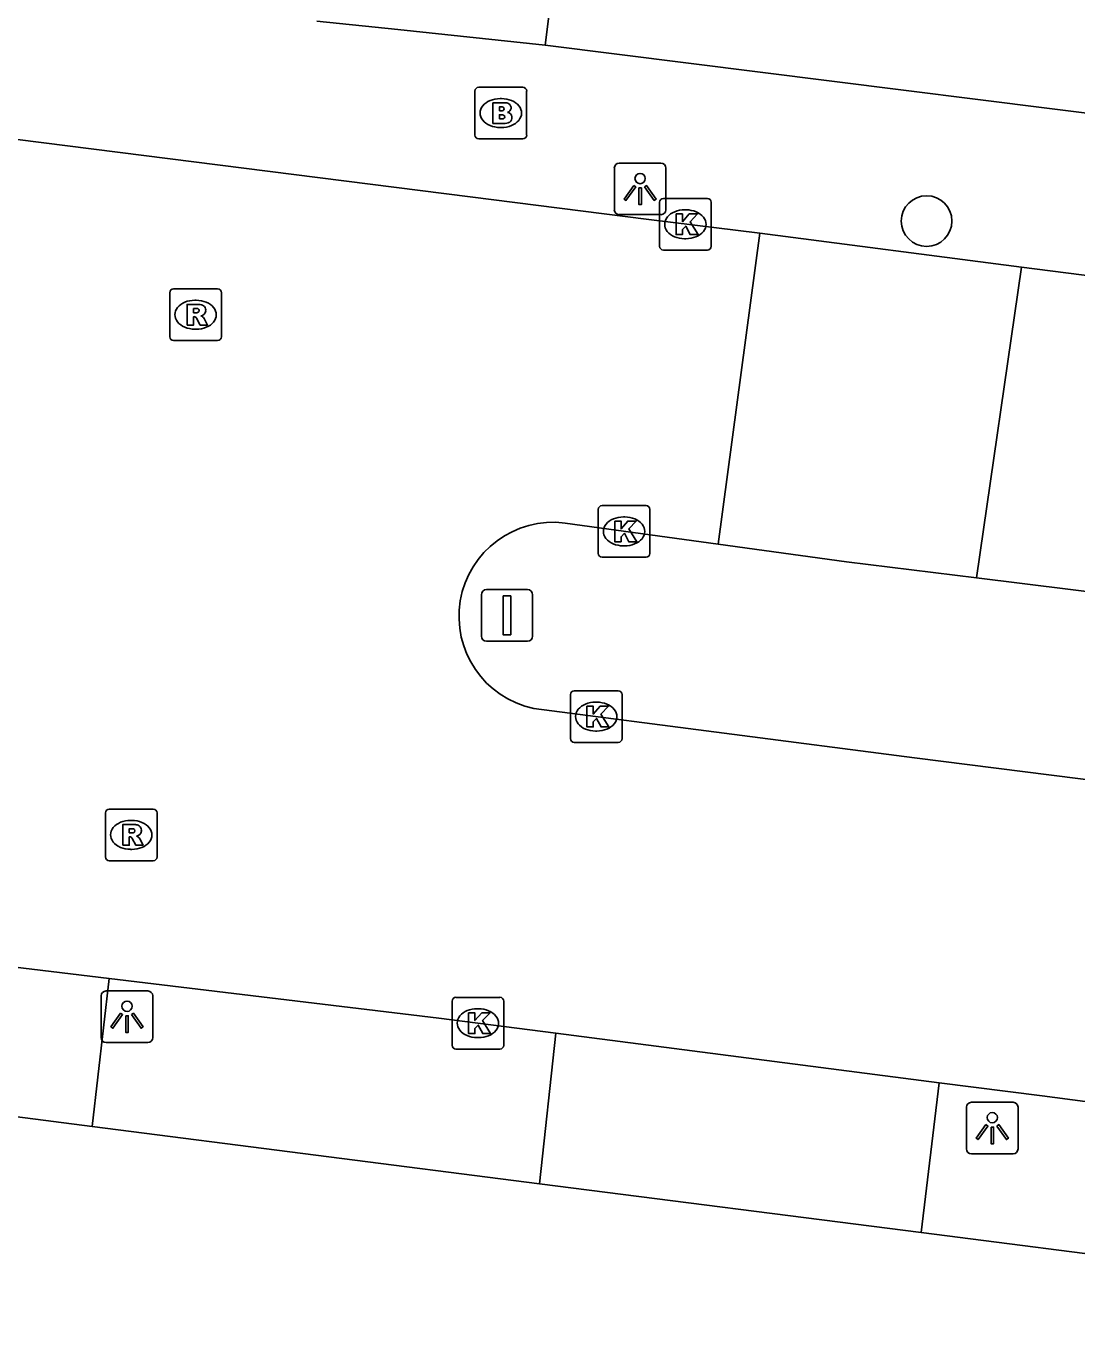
# Model space of a CAD drawing. Extents: x 161258 to 161838, y 380836 to 381727.
# Drawn here: x 161621.14 to 161641.47, y 381335.59 to 381360.93 of the extents above; entities that cross this region are included whole.
import ezdxf

# ---------------------------------------------------------------- set-up
doc = ezdxf.new("R2010")
doc.units = 0
for name, color, linetype in [('IMGEO_Boom', 7, 'Continuous'), ('IMGEO_Brandkraan', 7, 'Continuous'), ('IMGEO_Kolk', 7, 'Continuous'), ('IMGEO_Lichtpunt', 7, 'Continuous'), ('IMGEO_Rijbaan_lokaal_open', 7, 'Continuous'), ('IMGEO_Rioolput', 7, 'Continuous'), ('IMGEO_Verkeersbordpaal', 7, 'Continuous'), ('IMGEO_Voetpad_open', 7, 'Continuous')]:
    doc.layers.add(name, color=color, linetype=linetype)

msp = doc.modelspace()

# ---------------------------------------------------------------- linework, layer by layer
at = {"layer": 'IMGEO_Boom'}
msp.add_circle((161638.562, 381357.157), 0.489, dxfattribs=at)
at = {"layer": 'IMGEO_Brandkraan'}
for p, q in [((161629.822, 381358.821), (161629.822, 381359.673)), ((161629.897, 381359.747), (161630.749, 381359.747)), ((161630.823, 381359.673), (161630.823, 381358.821)), ((161630.31, 381359.527), (161630.335, 381359.527)), ((161630.333, 381358.967), (161630.308, 381358.967)), ((161630.749, 381358.747), (161629.897, 381358.747))]:
    msp.add_line(p, q, dxfattribs=at)
for points in [[(161629.822, 381358.821), (161629.822, 381359.673)], [(161629.897, 381359.747), (161630.749, 381359.747)], [(161630.823, 381359.673), (161630.823, 381358.821)], [(161630.17, 381359.447), (161630.17, 381359.047), (161630.383, 381359.047)], [(161630.401, 381359.447), (161630.17, 381359.447)], [(161630.349, 381359.366), (161630.295, 381359.366), (161630.295, 381359.29)], [(161630.295, 381359.29), (161630.348, 381359.29)], [(161630.357, 381359.214), (161630.295, 381359.214), (161630.295, 381359.133)], [(161630.295, 381359.133), (161630.357, 381359.133)], [(161630.749, 381358.747), (161629.897, 381358.747)]]:
    msp.add_lwpolyline(points, dxfattribs=at)
for centre, radius, start, end in [((161629.899, 381359.671), 0.0765, 91.552, 178.448), ((161629.899, 381359.671), 0.0765, 91.552, 178.448), ((161630.747, 381359.671), 0.0765, 1.552, 88.448), ((161630.747, 381359.671), 0.0765, 1.552, 88.448), ((161630.35, 381359.328), 0.0379, 267.8285, 90.9355), ((161630.405, 381359.302), 0.145, 59.4692, 91.5367), ((161630.43, 381359.349), 0.0922, 285.5137, 58.1501), ((161630.358, 381359.173), 0.0404, 269.8759, 90.5077), ((161630.389, 381359.298), 0.251, 268.6676, 293.5347), ((161630.435, 381359.157), 0.105, 301.3115, 78.989), ((161629.899, 381358.823), 0.0765, 181.552, 268.448), ((161629.899, 381358.823), 0.0765, 181.552, 268.448), ((161630.747, 381358.823), 0.0765, 271.552, 358.448), ((161630.747, 381358.823), 0.0765, 271.552, 358.448)]:
    msp.add_arc(centre, radius, start, end, dxfattribs=at)
for centre, major_axis, ratio, start_param, end_param in [((161630.309, 381359.247), (-0.387, 0.002), 0.722429, 4.712389, 7.853982), ((161630.334, 381359.247), (-0.39, 0.002), 0.717154, 1.570796, 4.712389)]:
    msp.add_ellipse(centre, major_axis=major_axis, ratio=ratio, start_param=start_param, end_param=end_param, dxfattribs=at)
at = {"layer": 'IMGEO_Kolk'}
for p, q in [((161633.394, 381356.669), (161633.394, 381357.521)), ((161633.469, 381357.595), (161634.321, 381357.595)), ((161634.395, 381357.521), (161634.395, 381356.669)), ((161633.882, 381357.375), (161633.907, 381357.375)), ((161633.905, 381356.815), (161633.88, 381356.815)), ((161634.321, 381356.595), (161633.469, 381356.595)), ((161632.207, 381350.726), (161632.207, 381351.578)), ((161632.282, 381351.652), (161633.134, 381351.652)), ((161632.695, 381351.432), (161632.72, 381351.432)), ((161633.208, 381351.578), (161633.208, 381350.726)), ((161632.718, 381350.872), (161632.693, 381350.872)), ((161633.134, 381350.652), (161632.282, 381350.652)), ((161631.669, 381347.142), (161631.669, 381347.994)), ((161631.744, 381348.068), (161632.596, 381348.068)), ((161632.67, 381347.994), (161632.67, 381347.142)), ((161632.157, 381347.848), (161632.182, 381347.848)), ((161632.18, 381347.288), (161632.155, 381347.288)), ((161632.596, 381347.068), (161631.744, 381347.068)), ((161629.379, 381341.209), (161629.379, 381342.061)), ((161629.454, 381342.135), (161630.306, 381342.135)), ((161630.38, 381342.061), (161630.38, 381341.209)), ((161629.867, 381341.915), (161629.892, 381341.915)), ((161629.89, 381341.355), (161629.865, 381341.355)), ((161630.306, 381341.135), (161629.454, 381341.135))]:
    msp.add_line(p, q, dxfattribs=at)
for points in [[(161633.394, 381356.669), (161633.394, 381357.521)], [(161633.469, 381357.595), (161634.321, 381357.595)], [(161634.395, 381357.521), (161634.395, 381356.669)], [(161633.715, 381357.295), (161633.838, 381357.295), (161633.838, 381357.144), (161633.968, 381357.295), (161634.132, 381357.295), (161633.986, 381357.144), (161634.139, 381356.895), (161633.987, 381356.895), (161633.902, 381357.059), (161633.838, 381356.992), (161633.838, 381356.895), (161633.715, 381356.895), (161633.715, 381357.295)], [(161634.321, 381356.595), (161633.469, 381356.595)], [(161632.207, 381350.726), (161632.207, 381351.578)], [(161632.282, 381351.652), (161633.134, 381351.652)], [(161633.208, 381351.578), (161633.208, 381350.726)], [(161632.528, 381351.352), (161632.651, 381351.352), (161632.651, 381351.201), (161632.781, 381351.352), (161632.945, 381351.352), (161632.799, 381351.201), (161632.952, 381350.952), (161632.8, 381350.952), (161632.715, 381351.116), (161632.651, 381351.049), (161632.651, 381350.952), (161632.528, 381350.952), (161632.528, 381351.352)], [(161633.134, 381350.652), (161632.282, 381350.652)], [(161631.669, 381347.142), (161631.669, 381347.994)], [(161631.744, 381348.068), (161632.596, 381348.068)], [(161632.67, 381347.994), (161632.67, 381347.142)], [(161631.99, 381347.768), (161632.113, 381347.768), (161632.113, 381347.617), (161632.243, 381347.768), (161632.407, 381347.768), (161632.261, 381347.617), (161632.414, 381347.368), (161632.262, 381347.368), (161632.177, 381347.532), (161632.113, 381347.465), (161632.113, 381347.368), (161631.99, 381347.368), (161631.99, 381347.768)], [(161632.596, 381347.068), (161631.744, 381347.068)], [(161629.379, 381341.209), (161629.379, 381342.061)], [(161629.454, 381342.135), (161630.306, 381342.135)], [(161630.38, 381342.061), (161630.38, 381341.209)], [(161629.7, 381341.835), (161629.823, 381341.835), (161629.823, 381341.684), (161629.953, 381341.835), (161630.117, 381341.835), (161629.971, 381341.684), (161630.124, 381341.435), (161629.972, 381341.435), (161629.887, 381341.599), (161629.823, 381341.532), (161629.823, 381341.435), (161629.7, 381341.435), (161629.7, 381341.835)], [(161630.306, 381341.135), (161629.454, 381341.135)]]:
    msp.add_lwpolyline(points, dxfattribs=at)
for centre, start, end in [((161633.471, 381357.519), 91.552, 178.448), ((161633.471, 381357.519), 91.552, 178.448), ((161634.319, 381357.519), 1.552, 88.448), ((161634.319, 381357.519), 1.552, 88.448), ((161633.471, 381356.671), 181.552, 268.448), ((161633.471, 381356.671), 181.552, 268.448), ((161634.319, 381356.671), 271.552, 358.448), ((161634.319, 381356.671), 271.552, 358.448), ((161632.284, 381351.576), 91.552, 178.448), ((161632.284, 381351.576), 91.552, 178.448), ((161633.132, 381351.576), 1.552, 88.448), ((161633.132, 381351.576), 1.552, 88.448), ((161632.284, 381350.728), 181.552, 268.448), ((161632.284, 381350.728), 181.552, 268.448), ((161633.132, 381350.728), 271.552, 358.448), ((161633.132, 381350.728), 271.552, 358.448), ((161631.746, 381347.992), 91.552, 178.448), ((161631.746, 381347.992), 91.552, 178.448), ((161632.594, 381347.992), 1.552, 88.448), ((161632.594, 381347.992), 1.552, 88.448), ((161631.746, 381347.144), 181.552, 268.448), ((161631.746, 381347.144), 181.552, 268.448), ((161632.594, 381347.144), 271.552, 358.448), ((161632.594, 381347.144), 271.552, 358.448), ((161629.456, 381342.059), 91.552, 178.448), ((161629.456, 381342.059), 91.552, 178.448), ((161630.304, 381342.059), 1.552, 88.448), ((161630.304, 381342.059), 1.552, 88.448), ((161629.456, 381341.211), 181.552, 268.448), ((161629.456, 381341.211), 181.552, 268.448), ((161630.304, 381341.211), 271.552, 358.448), ((161630.304, 381341.211), 271.552, 358.448)]:
    msp.add_arc(centre, 0.0765, start, end, dxfattribs=at)
for centre, major_axis, ratio, start_param, end_param in [((161633.881, 381357.095), (-0.387, 0.002), 0.722429, 4.712389, 7.853982), ((161633.906, 381357.095), (-0.39, 0.002), 0.717154, 1.570796, 4.712389), ((161632.694, 381351.152), (-0.387, 0.002), 0.722429, 4.712389, 7.853982), ((161632.719, 381351.152), (-0.39, 0.002), 0.717154, 1.570796, 4.712389), ((161632.156, 381347.568), (-0.387, 0.002), 0.722429, 4.712389, 7.853982), ((161632.181, 381347.568), (-0.39, 0.002), 0.717154, 1.570796, 4.712389), ((161629.866, 381341.635), (-0.387, 0.002), 0.722429, 4.712389, 7.853982), ((161629.891, 381341.635), (-0.39, 0.002), 0.717154, 1.570796, 4.712389)]:
    msp.add_ellipse(centre, major_axis=major_axis, ratio=ratio, start_param=start_param, end_param=end_param, dxfattribs=at)
at = {"layer": 'IMGEO_Lichtpunt'}
for p, q in [((161633.422, 381358.277), (161632.614, 381358.277)), ((161633.422, 381358.277), (161632.614, 381358.277)), ((161632.52, 381358.182), (161632.52, 381357.375)), ((161632.52, 381358.182), (161632.52, 381357.375)), ((161633.516, 381357.375), (161633.516, 381358.182)), ((161633.516, 381357.375), (161633.516, 381358.182)), ((161632.614, 381357.281), (161633.422, 381357.281)), ((161632.614, 381357.281), (161633.422, 381357.281)), ((161622.591, 381342.164), (161622.591, 381341.357)), ((161622.591, 381342.164), (161622.591, 381341.357)), ((161623.493, 381342.259), (161622.685, 381342.259)), ((161623.493, 381342.259), (161622.685, 381342.259)), ((161623.587, 381341.357), (161623.587, 381342.164)), ((161623.587, 381341.357), (161623.587, 381342.164)), ((161622.685, 381341.263), (161623.493, 381341.263)), ((161622.685, 381341.263), (161623.493, 381341.263)), ((161640.237, 381340.104), (161639.429, 381340.104)), ((161640.237, 381340.104), (161639.429, 381340.104)), ((161639.335, 381340.009), (161639.335, 381339.202)), ((161639.335, 381340.009), (161639.335, 381339.202)), ((161640.331, 381339.202), (161640.331, 381340.009)), ((161640.331, 381339.202), (161640.331, 381340.009)), ((161639.429, 381339.108), (161640.237, 381339.108)), ((161639.429, 381339.108), (161640.237, 381339.108))]:
    msp.add_line(p, q, dxfattribs=at)
for points in [[(161632.894, 381357.846), (161632.933, 381357.818), (161632.745, 381357.556), (161632.707, 381357.583), (161632.894, 381357.846)], [(161632.996, 381357.798), (161633.043, 381357.798), (161633.043, 381357.476), (161632.996, 381357.476), (161632.996, 381357.798)], [(161633.106, 381357.818), (161633.144, 381357.845), (161633.331, 381357.583), (161633.292, 381357.555), (161633.106, 381357.818)], [(161622.965, 381341.828), (161623.004, 381341.8), (161622.816, 381341.538), (161622.778, 381341.565), (161622.965, 381341.828)], [(161623.177, 381341.8), (161623.215, 381341.827), (161623.402, 381341.565), (161623.363, 381341.537), (161623.177, 381341.8)], [(161623.067, 381341.78), (161623.114, 381341.78), (161623.114, 381341.458), (161623.067, 381341.458), (161623.067, 381341.78)], [(161639.709, 381339.673), (161639.748, 381339.645), (161639.56, 381339.383), (161639.522, 381339.41), (161639.709, 381339.673)], [(161639.811, 381339.625), (161639.858, 381339.625), (161639.858, 381339.303), (161639.811, 381339.303), (161639.811, 381339.625)], [(161639.921, 381339.645), (161639.959, 381339.672), (161640.146, 381339.41), (161640.107, 381339.382), (161639.921, 381339.645)]]:
    msp.add_lwpolyline(points, dxfattribs=at)
for centre in [(161633.019, 381357.98), (161623.09, 381341.962), (161639.834, 381339.807)]:
    msp.add_circle(centre, 0.0994, dxfattribs=at)
for centre, start, end in [((161632.614, 381358.182), 90, 180), ((161632.614, 381358.182), 90, 180), ((161633.422, 381358.182), 0, 90), ((161633.422, 381358.182), 0, 90), ((161632.614, 381357.375), 180, 270), ((161632.614, 381357.375), 180, 270), ((161633.422, 381357.375), 270, 0), ((161633.422, 381357.375), 270, 360), ((161622.685, 381342.164), 90, 180), ((161622.685, 381342.164), 90, 180), ((161623.493, 381342.164), 0, 90), ((161623.493, 381342.164), 0, 90), ((161622.685, 381341.357), 180, 270), ((161622.685, 381341.357), 180, 270), ((161623.493, 381341.357), 270, 0), ((161623.493, 381341.357), 270, 360), ((161639.429, 381340.009), 90, 180), ((161639.429, 381340.009), 90, 180), ((161640.237, 381340.009), 0, 90), ((161640.237, 381340.009), 0, 90), ((161639.429, 381339.202), 180, 270), ((161639.429, 381339.202), 180, 270), ((161640.237, 381339.202), 270, 0), ((161640.237, 381339.202), 270, 360)]:
    msp.add_arc(centre, 0.0946, start, end, dxfattribs=at)
at = {"layer": 'IMGEO_Rijbaan_lokaal_open'}
for points in [[(161602.107, 381361.121), (161619.999, 381358.857), (161629.727, 381357.627), (161633.186, 381357.189), (161635.335, 381356.92)], [(161631.183, 381360.562), (161628.33, 381360.863), (161626.762, 381361.028)], [(161631.183, 381360.562), (161646.49, 381358.638)], [(161635.335, 381356.92), (161634.529, 381350.905)], [(161635.335, 381356.92), (161640.396, 381356.267)], [(161639.527, 381350.255), (161640.396, 381356.267)], [(161640.396, 381356.267), (161646.108, 381355.537)], [(161634.529, 381350.905), (161631.567, 381351.313)], [(161634.529, 381350.905), (161637.014, 381350.566), (161639.527, 381350.255)], [(161656.896, 381348.015), (161646.91, 381349.34), (161639.527, 381350.255)], [(161630.963, 381347.725), (161638.326, 381346.769), (161649.441, 381345.366), (161656.561, 381344.409)], [(161622.743, 381342.5), (161619.159, 381342.93), (161619.037, 381342.946)], [(161631.389, 381341.442), (161629.126, 381341.734), (161622.743, 381342.5)], [(161638.808, 381340.484), (161631.389, 381341.442)], [(161657.935, 381338.014), (161650.536, 381338.943), (161640.8, 381340.227), (161638.808, 381340.484)]]:
    msp.add_lwpolyline(points, dxfattribs=at)
msp.add_arc((161631.335, 381349.507), 1.821, 82.6932, 258.1958, dxfattribs=at)
at = {"layer": 'IMGEO_Rioolput'}
for p, q in [((161623.916, 381354.919), (161623.916, 381355.771)), ((161623.991, 381355.845), (161624.843, 381355.845)), ((161624.917, 381355.771), (161624.917, 381354.919)), ((161624.404, 381355.625), (161624.429, 381355.625)), ((161624.427, 381355.065), (161624.402, 381355.065)), ((161624.843, 381354.845), (161623.991, 381354.845)), ((161622.671, 381344.853), (161622.671, 381345.705)), ((161622.746, 381345.779), (161623.598, 381345.779)), ((161623.672, 381345.705), (161623.672, 381344.853)), ((161623.159, 381345.559), (161623.184, 381345.559)), ((161623.182, 381344.999), (161623.157, 381344.999)), ((161623.598, 381344.779), (161622.746, 381344.779))]:
    msp.add_line(p, q, dxfattribs=at)
for points in [[(161623.916, 381354.919), (161623.916, 381355.771)], [(161623.991, 381355.845), (161624.843, 381355.845)], [(161624.917, 381355.771), (161624.917, 381354.919)], [(161624.505, 381355.543), (161624.253, 381355.545), (161624.253, 381355.145)], [(161624.253, 381355.145), (161624.377, 381355.145), (161624.377, 381355.307), (161624.388, 381355.307)], [(161624.431, 381355.464), (161624.377, 381355.464), (161624.377, 381355.383)], [(161624.377, 381355.383), (161624.429, 381355.383)], [(161624.435, 381355.278), (161624.506, 381355.145), (161624.646, 381355.145), (161624.581, 381355.271)], [(161624.843, 381354.845), (161623.991, 381354.845)], [(161622.671, 381344.853), (161622.671, 381345.705)], [(161622.746, 381345.779), (161623.598, 381345.779)], [(161623.672, 381345.705), (161623.672, 381344.853)], [(161623.26, 381345.477), (161623.008, 381345.479), (161623.008, 381345.079)], [(161623.186, 381345.398), (161623.132, 381345.398), (161623.132, 381345.317)], [(161623.008, 381345.079), (161623.132, 381345.079), (161623.132, 381345.241), (161623.143, 381345.241)], [(161623.132, 381345.317), (161623.184, 381345.317)], [(161623.19, 381345.212), (161623.261, 381345.079), (161623.401, 381345.079), (161623.336, 381345.205)], [(161623.598, 381344.779), (161622.746, 381344.779)]]:
    msp.add_lwpolyline(points, dxfattribs=at)
for centre, radius, start, end in [((161623.993, 381355.769), 0.0765, 91.552, 178.448), ((161623.993, 381355.769), 0.0765, 91.552, 178.448), ((161624.841, 381355.769), 0.0765, 1.552, 88.448), ((161624.841, 381355.769), 0.0765, 1.552, 88.448), ((161624.504, 381355.433), 0.109, 350.3612, 89.416), ((161624.387, 381355.254), 0.0533, 26.0293, 88.6989), ((161624.413, 381355.572), 0.19, 274.7715, 282.9687), ((161624.437, 381355.368), 0.0964, 77.0061, 93.1865), ((161624.451, 381355.425), 0.0378, 276.6634, 79.6772), ((161624.502, 381355.433), 0.112, 277.5842, 350.9817), ((161624.486, 381355.218), 0.108, 29.5134, 73.7905), ((161623.993, 381354.921), 0.0765, 181.552, 268.448), ((161623.993, 381354.921), 0.0765, 181.552, 268.448), ((161624.841, 381354.921), 0.0765, 271.552, 358.448), ((161624.841, 381354.921), 0.0765, 271.552, 358.448), ((161622.748, 381345.703), 0.0765, 91.552, 178.448), ((161622.748, 381345.703), 0.0765, 91.552, 178.448), ((161623.596, 381345.703), 0.0765, 1.552, 88.448), ((161623.596, 381345.703), 0.0765, 1.552, 88.448), ((161623.192, 381345.302), 0.0964, 77.0061, 93.1865), ((161623.206, 381345.359), 0.0378, 276.6634, 79.6772), ((161623.259, 381345.367), 0.109, 350.3612, 89.416), ((161623.257, 381345.367), 0.112, 277.5842, 350.9817), ((161623.142, 381345.188), 0.0533, 26.0293, 88.6989), ((161623.168, 381345.506), 0.19, 274.7715, 282.9687), ((161623.241, 381345.152), 0.108, 29.5134, 73.7905), ((161622.748, 381344.855), 0.0765, 181.552, 268.448), ((161622.748, 381344.855), 0.0765, 181.552, 268.448), ((161623.596, 381344.855), 0.0765, 271.552, 358.448), ((161623.596, 381344.855), 0.0765, 271.552, 358.448)]:
    msp.add_arc(centre, radius, start, end, dxfattribs=at)
for centre, major_axis, ratio, start_param, end_param in [((161624.403, 381355.345), (-0.387, 0.002), 0.722429, 4.712389, 7.853982), ((161624.428, 381355.345), (-0.39, 0.002), 0.717154, 1.570796, 4.712389), ((161623.158, 381345.279), (-0.387, 0.002), 0.722429, 4.712389, 7.853982), ((161623.183, 381345.279), (-0.39, 0.002), 0.717154, 1.570796, 4.712389)]:
    msp.add_ellipse(centre, major_axis=major_axis, ratio=ratio, start_param=start_param, end_param=end_param, dxfattribs=at)
at = {"layer": 'IMGEO_Verkeersbordpaal'}
for p, q in [((161629.947, 381349.127), (161629.947, 381349.927)), ((161629.947, 381349.927), (161629.947, 381349.127)), ((161630.047, 381350.027), (161630.837, 381350.027)), ((161630.837, 381350.027), (161630.047, 381350.027)), ((161630.937, 381349.927), (161630.937, 381349.127)), ((161630.937, 381349.127), (161630.937, 381349.927)), ((161630.837, 381349.027), (161630.047, 381349.027)), ((161630.047, 381349.027), (161630.837, 381349.027))]:
    msp.add_line(p, q, dxfattribs=at)
msp.add_lwpolyline([(161630.367, 381349.902), (161630.517, 381349.902), (161630.517, 381349.152), (161630.367, 381349.152), (161630.367, 381349.902)], dxfattribs=at)
for centre, start, end in [((161630.047, 381349.927), 90, 180), ((161630.047, 381349.927), 90, 180), ((161630.837, 381349.927), 0, 90), ((161630.837, 381349.927), 360, 90), ((161630.047, 381349.127), 180, 270), ((161630.047, 381349.127), 180, 270), ((161630.837, 381349.127), 270, 0), ((161630.837, 381349.127), 270, 0)]:
    msp.add_arc(centre, 0.1, start, end, dxfattribs=at)
at = {"layer": 'IMGEO_Voetpad_open'}
for points in [[(161633.778, 381381.183), (161631.183, 381360.562)], [(161622.743, 381342.5), (161622.414, 381339.639)], [(161631.389, 381341.442), (161631.072, 381338.529)], [(161638.808, 381340.484), (161638.457, 381337.583)], [(161622.414, 381339.639), (161618.671, 381340.119)], [(161631.072, 381338.529), (161622.414, 381339.639)], [(161638.457, 381337.583), (161631.072, 381338.529)], [(161654.173, 381313.208), (161656.956, 381335.212), (161638.457, 381337.583)]]:
    msp.add_lwpolyline(points, dxfattribs=at)

doc.saveas('drawing.dxf')
